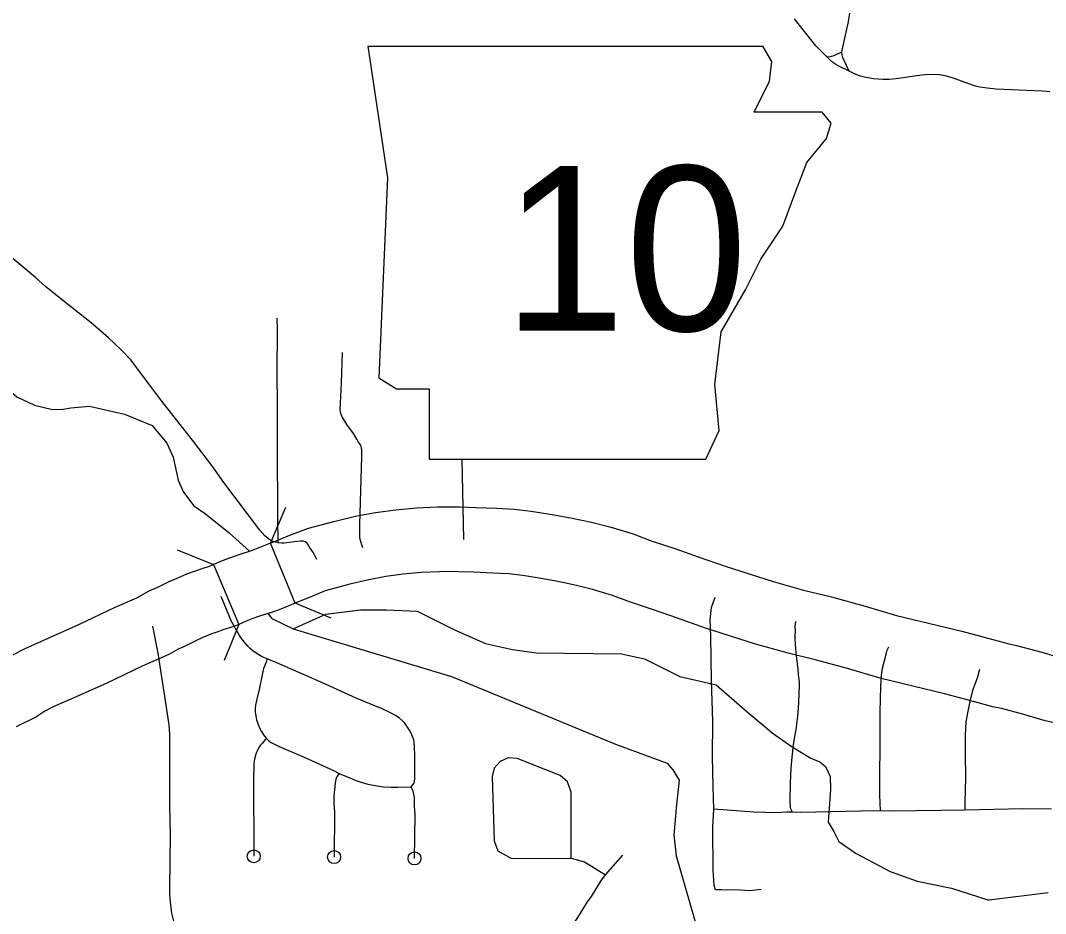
# Model space of a CAD drawing. Extents: x -19 to 366, y -4 to 359.
# Drawn here: x 145.748 to 146.496, y 194.735 to 195.386 of the extents above; entities that cross this region are included whole.
import ezdxf

# ---------------------------------------------------------------- set-up
doc = ezdxf.new("R2010")
doc.units = 0
for name, color, linetype in [('R_Contour Annot', 7, 'Continuous'), ('R_Fin Surface Annot', 7, 'Continuous'), ('R_Striping', 7, 'Continuous'), ('R_Temp Easement', 7, 'Continuous'), ('R_Vert Alg', 7, 'Continuous'), ('Sheet Fence', 7, 'Continuous')]:
    doc.layers.add(name, color=color, linetype=linetype)

msp = doc.modelspace()

# ---------------------------------------------------------------- linework, layer by layer
at = {"layer": 'R_Contour Annot'}
for points in [[(145.99349, 195.02494), (146.00721, 195.0275), (146.02194, 195.02947), (146.0371, 195.03085), (146.0524, 195.03158), (146.06126, 195.03169), (146.06882, 195.0316), (146.08046, 195.03116), (146.09545, 195.0306), (146.1084, 195.02981), (146.12083, 195.0284), (146.13752, 195.0258), (146.15073, 195.02335), (146.16474, 195.0203), (146.17807, 195.01689), (146.1952, 195.01191), (146.20838, 195.00683), (146.22619, 195.00101), (146.24248, 194.99514), (146.26229, 194.98823)], [(145.95823, 195.01601), (145.97672, 195.02098), (145.99349, 195.02494)], [(145.93061, 195.00513), (145.94474, 195.01092), (145.95823, 195.01601)], [(145.93061, 195.00513), (145.92087, 195.00113), (145.91717, 194.99977), (145.90736, 194.99662), (145.90132, 194.99446), (145.89527, 194.99219), (145.88882, 194.98945)], [(145.94857, 194.96131), (145.93061, 195.00513)], [(145.83289, 194.96509), (145.84204, 194.97032), (145.84836, 194.97299), (145.85617, 194.97687), (145.86236, 194.97966), (145.86948, 194.98261), (145.8758, 194.985), (145.88128, 194.98691), (145.8853, 194.98796)], [(145.8853, 194.98796), (145.88882, 194.98945)], [(145.88882, 194.98945), (145.90731, 194.94586)], [(146.24792, 194.94312), (146.22666, 194.95051), (146.21081, 194.95622), (146.19251, 194.9622), (146.18005, 194.967), (146.16559, 194.97121), (146.15382, 194.97422), (146.14137, 194.97693), (146.12957, 194.97912), (146.11452, 194.98146), (146.10427, 194.98262), (146.09311, 194.98331), (146.0787, 194.98385), (146.06764, 194.98426), (146.06126, 194.98434), (146.05383, 194.98424), (146.04038, 194.9836), (146.02723, 194.9824), (146.0147, 194.98073), (146.00218, 194.97839)], [(146.26229, 194.98823), (146.29731, 194.97708), (146.31955, 194.97088)], [(146.00218, 194.97839), (145.98833, 194.97507), (145.9705, 194.97029)], [(145.9705, 194.97029), (145.96231, 194.96695), (145.94857, 194.96131)], [(146.31955, 194.97088), (146.33986, 194.96584), (146.3644, 194.95915), (146.38733, 194.95243)], [(145.724, 194.91364), (145.7359, 194.91947), (145.74206, 194.92345), (145.75147, 194.92836), (145.76569, 194.93457), (145.79066, 194.94581), (145.8172, 194.95841), (145.83289, 194.96509)], [(145.94857, 194.96131), (145.93808, 194.95702), (145.93264, 194.955), (145.92256, 194.95177), (145.91763, 194.95001), (145.91286, 194.94821), (145.90731, 194.94586)], [(145.90731, 194.94586), (145.90379, 194.94437)], [(146.38733, 194.95243), (146.43507, 194.94083), (146.45397, 194.93573)], [(145.90379, 194.94437), (145.89584, 194.94185), (145.89199, 194.9405), (145.88693, 194.93859), (145.88114, 194.93619), (145.87643, 194.93407), (145.86814, 194.92995), (145.8631, 194.92781), (145.85638, 194.92397)], [(146.30815, 194.92492), (146.28377, 194.9317), (146.24792, 194.94312)], [(146.45397, 194.93573), (146.46855, 194.9318), (146.47489, 194.9305), (146.49329, 194.92562), (146.50622, 194.92162)], [(145.85638, 194.92397), (145.83681, 194.9153), (145.81052, 194.90283), (145.78488, 194.89129), (145.77193, 194.88563), (145.76591, 194.88248), (145.75924, 194.87818), (145.74485, 194.87113)], [(146.37615, 194.90642), (146.35153, 194.91358), (146.32793, 194.92002), (146.30815, 194.92492)], [(146.44166, 194.89001), (146.42331, 194.89496), (146.37615, 194.90642)], [(146.49585, 194.87542), (146.48034, 194.88007), (146.46403, 194.88439), (146.45759, 194.88572), (146.44166, 194.89001)], [(146.56247, 194.85925), (146.55981, 194.8598), (146.54634, 194.86299), (146.5354, 194.8656), (146.52306, 194.86888), (146.5101, 194.87223), (146.49585, 194.87542)]]:
    msp.add_lwpolyline(points, dxfattribs=at)
at = {"layer": 'R_Fin Surface Annot'}
for p, q in [((146.00151, 195.36759), (146.01593, 195.27147)), ((146.29629, 195.35638), (146.28965, 195.36745)), ((146.29469, 195.34196), (146.29629, 195.35638)), ((146.28347, 195.31953), (146.29469, 195.34196)), ((146.33314, 195.31953), (146.28347, 195.31953)), ((146.33955, 195.31152), (146.33314, 195.31953)), ((146.33634, 195.3003), (146.33955, 195.31152)), ((146.32192, 195.28268), (146.33634, 195.3003)), ((146.31391, 195.26185), (146.32192, 195.28268)), ((146.01593, 195.27147), (146.00952, 195.12568)), ((146.3043, 195.23622), (146.31391, 195.26185)), ((146.28828, 195.21219), (146.3043, 195.23622)), ((146.27707, 195.18976), (146.28828, 195.21219)), ((146.25944, 195.15932), (146.27707, 195.18976)), ((146.25464, 195.12087), (146.25944, 195.15932)), ((146.00952, 195.12568), (146.02234, 195.11767)), ((146.02234, 195.11767), (146.04637, 195.11767)), ((146.04637, 195.11767), (146.04637, 195.0664)), ((146.25784, 195.08723), (146.25464, 195.12087)), ((146.24823, 195.0664), (146.25784, 195.08723)), ((146.04637, 195.0664), (146.24823, 195.0664))]:
    msp.add_line(p, q, dxfattribs=at)
msp.add_lwpolyline([(146.00151, 195.36759), (146.28965, 195.36745)], dxfattribs=at)
at = {"layer": 'R_Striping'}
for points in [[(146.34739, 195.3635), (146.3507, 195.37783), (146.35221, 195.38524), (146.35331, 195.39182), (146.35518, 195.40637), (146.35596, 195.41037), (146.35697, 195.41438)], [(146.33649, 195.35986), (146.33178, 195.3643), (146.32855, 195.36786), (146.3128, 195.38757)], [(146.33649, 195.35986), (146.33901, 195.36006), (146.34174, 195.36077), (146.34739, 195.3635)], [(146.35279, 195.34935), (146.34561, 195.35271), (146.34296, 195.35418), (146.34082, 195.35576), (146.3383, 195.35792), (146.33649, 195.35986)], [(146.35279, 195.34935), (146.35072, 195.35341), (146.3482, 195.35928), (146.34765, 195.36116), (146.34739, 195.3635)], [(146.49923, 195.33425), (146.4935, 195.33481), (146.45995, 195.33632), (146.45351, 195.3369), (146.44818, 195.33768), (146.44496, 195.33847), (146.44006, 195.34003), (146.43007, 195.34383), (146.42725, 195.34474), (146.42285, 195.34588), (146.4185, 195.34655), (146.41295, 195.34689), (146.40784, 195.34668), (146.4021, 195.34602), (146.38697, 195.34367), (146.38201, 195.34324), (146.37746, 195.34325), (146.37034, 195.34381), (146.36384, 195.34486), (146.36107, 195.34568), (146.35757, 195.34698), (146.35279, 195.34935)], [(145.93619, 195.00536), (145.93269, 195.00623), (145.93074, 195.0071), (145.92937, 195.00796), (145.92633, 195.01053), (145.92268, 195.01464), (145.89651, 195.04939), (145.88842, 195.06085), (145.87363, 195.08011), (145.85017, 195.10981), (145.8287, 195.13871), (145.82158, 195.14611), (145.81234, 195.15489), (145.79968, 195.16589), (145.78108, 195.1804), (145.76625, 195.19238), (145.75914, 195.19872), (145.73655, 195.21747), (145.71422, 195.23568), (145.69799, 195.24857), (145.6472, 195.28693)], [(145.93619, 195.00536), (145.93584, 195.02437), (145.93552, 195.07597), (145.93568, 195.10629), (145.93538, 195.12884), (145.93559, 195.16125), (145.93531, 195.16908)], [(145.98155, 195.10727), (145.98244, 195.1218), (145.98315, 195.14403)], [(145.99633, 195.07651), (145.99475, 195.07869), (145.99354, 195.08097), (145.99098, 195.0851), (145.98624, 195.09154), (145.98275, 195.09729), (145.98185, 195.09961), (145.9815, 195.10097), (145.98139, 195.10306), (145.98155, 195.10727)], [(145.99784, 195.00166), (145.99602, 195.00764), (145.99575, 195.00973), (145.99559, 195.01319), (145.99563, 195.01844), (145.99728, 195.06836), (145.99706, 195.0732), (145.99633, 195.07651)], [(146.07163, 195.0078), (146.07026, 195.0664)], [(145.96436, 194.99315), (145.9619, 194.9979), (145.95935, 195.00153), (145.95787, 195.00435), (145.95692, 195.00533), (145.95578, 195.00603), (145.95449, 195.00642), (145.95252, 195.0065), (145.94995, 195.00632), (145.94042, 195.00503), (145.93857, 195.00503), (145.93619, 195.00536)], [(145.92808, 194.92062), (145.92452, 194.92229), (145.92206, 194.92364), (145.91786, 194.92636), (145.9158, 194.92811), (145.91389, 194.93), (145.90997, 194.93453), (145.90778, 194.93779), (145.90201, 194.94789), (145.89455, 194.96616)], [(146.2541, 194.81102), (146.25346, 194.8277), (146.25312, 194.84936), (146.25322, 194.87507), (146.25239, 194.90526), (146.25184, 194.93688), (146.25143, 194.94911), (146.25232, 194.95824), (146.2551, 194.96567)], [(146.31614, 194.90696), (146.31567, 194.91316), (146.31421, 194.92482), (146.31345, 194.93509), (146.31341, 194.93743), (146.31361, 194.94075), (146.31348, 194.94428), (146.31385, 194.9479)], [(145.86923, 194.70224), (145.86263, 194.72092), (145.85996, 194.72932), (145.85862, 194.73533), (145.85757, 194.74341), (145.85713, 194.74879), (145.85695, 194.75329), (145.85752, 194.79264), (145.85715, 194.81378), (145.85703, 194.86597), (145.85645, 194.87248), (145.85536, 194.88052), (145.84851, 194.92482), (145.84463, 194.94453)], [(146.3759, 194.90061), (146.37643, 194.90889), (146.37706, 194.91398), (146.3799, 194.92504), (146.38056, 194.92692), (146.38174, 194.92943)], [(145.92808, 194.92062), (145.92739, 194.91827), (145.92551, 194.91362), (145.92484, 194.91147), (145.92213, 194.89843), (145.92019, 194.89043), (145.91954, 194.88687), (145.9193, 194.884), (145.91936, 194.88189), (145.9197, 194.87908), (145.92031, 194.87632), (145.92119, 194.87359), (145.92229, 194.87094), (145.92393, 194.86768), (145.92535, 194.86528), (145.92725, 194.86281)], [(146.03306, 194.82744), (146.03442, 194.8289), (146.03528, 194.83013), (146.03564, 194.83151), (146.0358, 194.83319), (146.03584, 194.85021), (146.03562, 194.85664), (146.03537, 194.85963), (146.03502, 194.86156), (146.03445, 194.86344), (146.0337, 194.86531), (146.03237, 194.86806), (146.02963, 194.87233), (146.02848, 194.87377), (146.0265, 194.87577), (146.02431, 194.87757), (146.02178, 194.87931), (146.01799, 194.8814), (146.01196, 194.88431), (145.99355, 194.89189), (145.97059, 194.90224), (145.9351, 194.91789), (145.92808, 194.92062)], [(146.44781, 194.91287), (146.44623, 194.90657), (146.44273, 194.89757), (146.44098, 194.89051), (146.43914, 194.88133), (146.43877, 194.87973), (146.43794, 194.87473), (146.43733, 194.86524), (146.43741, 194.85137), (146.4376, 194.83401), (146.43729, 194.81609), (146.4371, 194.81035)], [(146.31153, 194.80887), (146.30995, 194.81179), (146.30969, 194.81737), (146.31002, 194.83004), (146.31052, 194.84085), (146.31113, 194.84892), (146.31216, 194.85797), (146.31283, 194.86255), (146.31441, 194.87065), (146.31566, 194.8813), (146.31612, 194.88882), (146.31644, 194.90171), (146.31642, 194.90413), (146.31614, 194.90696)], [(146.37563, 194.80987), (146.37512, 194.82149), (146.37548, 194.87114), (146.37534, 194.88209), (146.3759, 194.90061)], [(145.92725, 194.86281), (145.92466, 194.85908), (145.92305, 194.85742), (145.92224, 194.85626), (145.921, 194.85402), (145.9199, 194.85119), (145.9189, 194.84757), (145.91844, 194.84458), (145.91828, 194.84216), (145.91812, 194.83469), (145.91832, 194.77667)], [(145.92725, 194.86281), (145.92956, 194.8607), (145.93102, 194.85962), (145.93688, 194.85671), (145.95509, 194.84891), (145.97653, 194.83927), (145.98072, 194.83715)], [(146.14992, 194.77534), (146.15001, 194.8235), (146.14732, 194.83112), (146.14186, 194.83566), (146.11048, 194.84807), (146.10384, 194.84843), (146.098, 194.84589), (146.09383, 194.84104), (146.09222, 194.83485), (146.09374, 194.78808), (146.09651, 194.78076), (146.10637, 194.77516), (146.14992, 194.77534)], [(145.98072, 194.83715), (145.97926, 194.83511), (145.97868, 194.83404), (145.9782, 194.83262), (145.97779, 194.83031), (145.97672, 194.82025), (145.9768, 194.81528), (145.97733, 194.80877), (145.97691, 194.77609)], [(145.98072, 194.83715), (145.98848, 194.83401), (145.99232, 194.83226), (145.99668, 194.83072), (146.00162, 194.82939), (146.00825, 194.82802), (146.01303, 194.82733), (146.01849, 194.82701), (146.02346, 194.82702), (146.03306, 194.82744)], [(146.03558, 194.77513), (146.03605, 194.80688), (146.03557, 194.81337), (146.03557, 194.81969), (146.03451, 194.82413), (146.03306, 194.82744)], [(146.25414, 194.75527), (146.25358, 194.76668), (146.25325, 194.79765), (146.2541, 194.81102)], [(146.31153, 194.80887), (146.30724, 194.80882), (146.29915, 194.80843), (146.28325, 194.80889), (146.2541, 194.81102)], [(146.50048, 194.81102), (146.47959, 194.8112), (146.4371, 194.81035)], [(146.37563, 194.80987), (146.36131, 194.80968), (146.31758, 194.80855), (146.31153, 194.80887)], [(146.4371, 194.81035), (146.38436, 194.80957), (146.37563, 194.80987)], [(146.14992, 194.77534), (146.15971, 194.77254), (146.17496, 194.76309)], [(146.17496, 194.76309), (146.18768, 194.77745)], [(146.1475, 194.72094), (146.15467, 194.73213), (146.16193, 194.74353), (146.16485, 194.74746), (146.1716, 194.75845), (146.17496, 194.76309)], [(146.28844, 194.75246), (146.28257, 194.75167), (146.27997, 194.75149), (146.27321, 194.75197), (146.25932, 194.75231), (146.25634, 194.75217), (146.2552, 194.75227), (146.25414, 194.75527)]]:
    msp.add_lwpolyline(points, dxfattribs=at)
for centre in [(145.91832, 194.77667), (145.97691, 194.77609), (146.03558, 194.77513)]:
    msp.add_circle(centre, 0.00473, dxfattribs=at)
at = {"layer": 'R_Temp Easement'}
for points in [[(145.66686, 195.1737), (145.70211, 195.16606), (145.7095, 195.16187), (145.71613, 195.15617), (145.73392, 195.12426), (145.73941, 195.11704), (145.74548, 195.11191), (145.75836, 195.10563), (145.77143, 195.10257), (145.77921, 195.10275), (145.78489, 195.10388), (145.79835, 195.105), (145.82393, 195.09928), (145.8442, 195.0909), (145.85481, 195.07798), (145.85954, 195.06791), (145.86313, 195.05101), (145.8671, 195.04228), (145.87468, 195.0324), (145.88301, 195.0265)], [(145.88301, 195.0265), (145.90039, 195.01258), (145.91525, 194.99915)], [(145.92854, 194.95369), (145.93144, 194.95012), (145.94704, 194.9425), (145.97291, 194.93473), (146.06247, 194.90773), (146.1822, 194.85844), (146.22, 194.8447)], [(145.94704, 194.9425), (145.97084, 194.95337), (145.9962, 194.95648), (146.01483, 194.95648), (146.03746, 194.9555), (146.06474, 194.94186), (146.08748, 194.932), (146.10718, 194.92745), (146.12461, 194.92517), (146.18675, 194.92442), (146.20342, 194.92062), (146.22918, 194.90773), (146.2557, 194.90167), (146.27844, 194.88195), (146.29284, 194.86982), (146.29662, 194.86679), (146.31121, 194.85655), (146.32485, 194.84821), (146.33129, 194.84555), (146.33546, 194.84214), (146.33887, 194.83494), (146.33925, 194.82546), (146.33736, 194.80157), (146.34152, 194.79475), (146.34531, 194.78755), (146.35782, 194.77883), (146.38278, 194.76548), (146.40248, 194.75866), (146.42749, 194.75335), (146.45401, 194.74501), (146.45486, 194.74489)], [(146.22, 194.8447), (146.22419, 194.83967), (146.22862, 194.83212), (146.22688, 194.81428), (146.22479, 194.79245), (146.22663, 194.7771), (146.24286, 194.72053), (146.24615, 194.69059), (146.25066, 194.67337), (146.25646, 194.65976), (146.30571, 194.57559), (146.31693, 194.54856), (146.34198, 194.50098), (146.35081, 194.48797), (146.36743, 194.47199), (146.38019, 194.46489), (146.38931, 194.4625), (146.40087, 194.46202), (146.42251, 194.45746), (146.43372, 194.45319), (146.44363, 194.44683), (146.45952, 194.42838), (146.49298, 194.39376), (146.51724, 194.37196)], [(146.45486, 194.74489), (146.49796, 194.75031)]]:
    msp.add_lwpolyline(points, dxfattribs=at)
at = {"layer": 'R_Vert Alg'}
for points in [[(145.93061, 195.00513), (145.94158, 195.03133)], [(145.86248, 195.0001), (145.88882, 194.98945)], [(145.97477, 194.95034), (145.94857, 194.96131)], [(145.90731, 194.94586), (145.89665, 194.91952)]]:
    msp.add_lwpolyline(points, dxfattribs=at)
at = {"layer": 'Sheet Fence'}
for points in [[(154.11585, 1.87092), (153.9063, 10.48743), (153.69602, 19.10409), (153.48501, 27.72087), (153.27327, 36.3378), (153.0608, 44.95486), (152.84759, 53.57206), (152.63366, 62.1894), (152.419, 70.80688), (152.20362, 79.42449), (151.98751, 88.04225), (151.77068, 96.66014), (151.55312, 105.27817), (151.33484, 113.89634), (151.11584, 122.51465), (150.89612, 131.13311), (150.67568, 139.7517), (150.45452, 148.37043), (150.23264, 156.98931), (150.01005, 165.60832), (149.78674, 174.22748), (149.56272, 182.84677), (149.33799, 191.46621), (149.11254, 200.0858), (148.88638, 208.70552), (148.65952, 217.32539), (148.43194, 225.9454), (148.20366, 234.56555), (147.97466, 243.18584), (147.74497, 251.80628), (147.51457, 260.42687), (147.28346, 269.04759), (147.05165, 277.66846), (146.81914, 286.28948), (146.58593, 294.91064), (146.35202, 303.53194), (146.11742, 312.15339), (145.88211, 320.77499), (145.64611, 329.39673), (145.40941, 338.01861), (145.17202, 346.64065)], [(146.77834, 1.69699), (146.57878, 10.31313), (146.37852, 18.92942), (146.17757, 27.54584), (145.97591, 36.16241), (145.77356, 44.77911), (145.57052, 53.39596), (145.36679, 62.01295), (145.16236, 70.63008), (144.95724, 79.24735), (144.75142, 87.86477), (144.54492, 96.48232), (144.33773, 105.10002), (144.12986, 113.71787), (143.92129, 122.33585), (143.71204, 130.95398), (143.5021, 139.57225), (143.29148, 148.19067), (143.08018, 156.80923), (142.8682, 165.42794), (142.65553, 174.04679), (142.44218, 182.66579), (142.22816, 191.28493), (142.01345, 199.90421), (141.79807, 208.52365), (141.58202, 217.14322), (141.36528, 225.76295), (141.14788, 234.38282), (140.9298, 243.00284), (140.71105, 251.623), (140.49162, 260.24332), (140.27153, 268.86377), (140.05077, 277.48438), (139.82934, 286.10514), (139.60724, 294.72604), (139.38447, 303.34709), (139.16105, 311.96829), (138.93695, 320.58964), (138.7122, 329.21114), (138.48678, 337.83278), (138.2607, 346.45458)], [(0, 189.51617), (7.11214, 189.52059), (14.22427, 189.53386), (21.33637, 189.55597), (28.44845, 189.58693), (35.56048, 189.62672), (42.67245, 189.67537), (49.78436, 189.73285), (56.89619, 189.79918), (64.00793, 189.87436), (71.11958, 189.95838), (78.23111, 190.05124), (85.34253, 190.15294), (92.45381, 190.26349), (99.56495, 190.38288), (106.67593, 190.51112), (113.78675, 190.6482), (120.89739, 190.79412), (128.00785, 190.94888), (135.11811, 191.11248), (142.22816, 191.28493), (149.33799, 191.46621), (156.44759, 191.65634), (163.55694, 191.85531), (170.66605, 192.06312), (177.77489, 192.27977), (184.88345, 192.50526), (191.99173, 192.73959), (199.09971, 192.98276), (206.20739, 193.23477), (213.31474, 193.49561), (220.42177, 193.7653), (227.52845, 194.04382), (234.63479, 194.33118), (241.74076, 194.62738), (248.84635, 194.93241), (255.95157, 195.24628), (263.05638, 195.56898), (270.16079, 195.90052), (277.26478, 196.24089), (284.36834, 196.5901), (291.47147, 196.94814), (298.57414, 197.31501), (305.67635, 197.69072), (312.77809, 198.07525), (319.87934, 198.46862), (326.9801, 198.87082), (334.08035, 199.28185), (341.18009, 199.7017)]]:
    msp.add_spline(points, degree=3, dxfattribs=at)

# ---------------------------------------------------------------- texts
at = {"layer": 'R_Fin Surface Annot'}
msp.add_text('10', height=0.12, dxfattribs=at).set_placement((146.10015, 195.16004))

doc.saveas('drawing.dxf')
